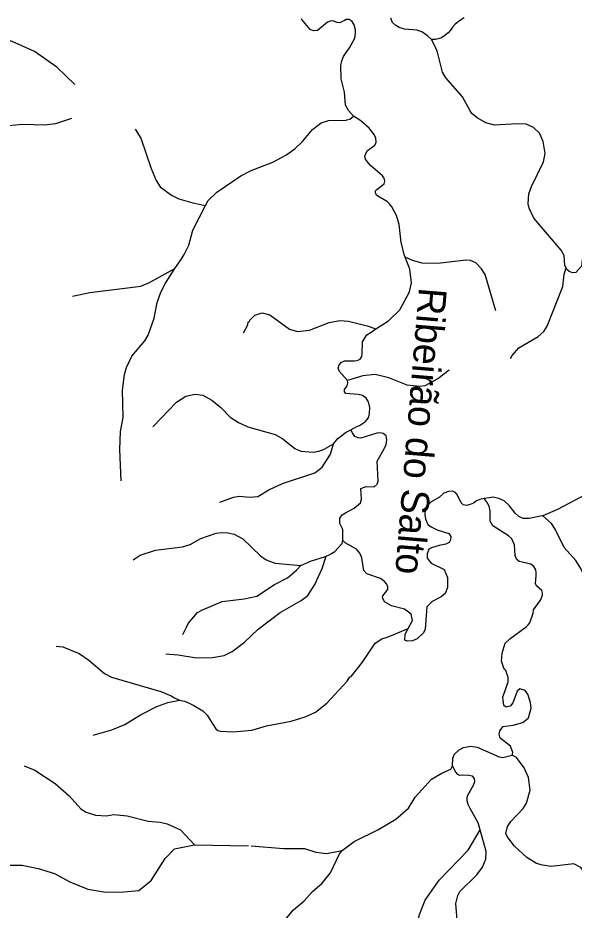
# Model space of a CAD drawing. Extents: x 280.4 to 335.6, y 8893.9 to 8949.5.
# Drawn here: x 284.9 to 288.88, y 8942.9 to 8949.28 of the extents above; entities that cross this region are included whole.
import ezdxf
from ezdxf.enums import TextEntityAlignment as Align

# ---------------------------------------------------------------- set-up
doc = ezdxf.new("R2010")
doc.units = 0
doc.header["$LTSCALE"] = 0.064
doc.linetypes.add('LONG_DASHED', pattern=[7.5, 6, -1.5])
doc.layers.add('61', color=7, linetype='Continuous')
doc.layers.add('7', color=7, linetype='Continuous', lineweight=25)
doc.layers.add('9', color=7, linetype='LONG_DASHED', lineweight=25)

msp = doc.modelspace()

# ---------------------------------------------------------------- linework, layer by layer
at = {"layer": '7'}
msp.add_line((287.2254, 8945.5424), (287.2246, 8945.6222), dxfattribs=at)
for points in [[(287.3013, 8948.5732), (287.2641, 8948.6136), (287.2446, 8948.6517), (287.2373, 8948.7437), (287.2121, 8948.8398), (287.2105, 8948.9349), (287.2176, 8948.9685), (287.2294, 8948.9985), (287.2473, 8949.0282), (287.2731, 8949.0604), (287.3092, 8949.1294), (287.3158, 8949.1649), (287.314, 8949.1907), (287.3064, 8949.2253), (287.2909, 8949.2503), (287.2704, 8949.2642), (287.2483, 8949.2624), (287.2359, 8949.2561), (287.2227, 8949.2493), (287.2037, 8949.2407), (287.1833, 8949.2417), (287.1535, 8949.2532), (287.1332, 8949.2516), (287.115, 8949.2455), (287.0426, 8949.185), (287.0151, 8949.1821), (286.992, 8949.192), (286.9322, 8949.2629), (286.9271, 8949.269)], [(287.8571, 8949.1201), (287.83, 8949.148), (287.7883, 8949.1753), (287.7526, 8949.1875), (287.6646, 8949.1942), (287.6263, 8949.2069), (287.6042, 8949.2215), (287.5801, 8949.2426), (287.5669, 8949.2725)], [(288.0905, 8949.2754), (288.0578, 8949.2533), (288.0269, 8949.2297), (288.007, 8949.2089), (287.9925, 8949.188), (287.9761, 8949.1689), (287.9534, 8949.149), (287.9289, 8949.1326), (287.9062, 8949.1245), (287.8872, 8949.1208), (287.8571, 8949.1201)], [(285.3095, 8948.7989), (285.1821, 8948.9227), (285.0213, 8949.0348), (284.8635, 8949.1064), (284.7955, 8949.13), (284.7718, 8949.1353), (284.7428, 8949.1365), (284.7126, 8949.1344), (284.5835, 8949.1017), (284.5612, 8949.0979), (284.5255, 8949.1014), (284.4891, 8949.1063)], [(288.8189, 8947.4894), (288.8115, 8947.5077), (288.8062, 8947.5786), (288.7844, 8947.6164), (288.59, 8947.8445), (288.555, 8947.9162), (288.549, 8947.9474), (288.5542, 8948.0177), (288.5733, 8948.072), (288.6582, 8948.2476), (288.6688, 8948.3073), (288.6553, 8948.3917), (288.6284, 8948.4526), (288.5874, 8948.493), (288.5352, 8948.5157), (288.4706, 8948.5191), (288.309, 8948.5099), (288.2468, 8948.5256), (288.1834, 8948.5619), (288.1451, 8948.5927), (288.1342, 8948.6116), (288.0788, 8948.711), (287.9605, 8948.8471), (287.9376, 8948.8886), (287.9012, 8949.0309), (287.8845, 8949.0718), (287.8571, 8949.1201)], [(285.2872, 8948.5562), (285.1729, 8948.5192), (285.0936, 8948.5096), (284.9373, 8948.5144), (284.8358, 8948.5049), (284.6484, 8948.5096), (284.6157, 8948.5116), (284.5823, 8948.5222), (284.5537, 8948.5387), (284.5105, 8948.5819), (284.4628, 8948.6394), (284.4045, 8948.7384), (284.3548, 8948.8429)], [(286.2441, 8947.9362), (286.2619, 8947.9706), (286.3248, 8948.0301), (286.4958, 8948.1473), (286.5701, 8948.1846), (286.7242, 8948.2457), (286.8163, 8948.2949), (286.8815, 8948.3389), (286.9369, 8948.3928), (287.009, 8948.4791), (287.0699, 8948.5247), (287.1216, 8948.5415), (287.2472, 8948.5444), (287.2538, 8948.5461), (287.2753, 8948.5517), (287.3013, 8948.5732)], [(287.6695, 8947.5675), (287.6656, 8947.5779), (287.6409, 8947.671), (287.6263, 8947.7988), (287.607, 8947.8634), (287.5753, 8947.9267), (287.5573, 8947.9482), (287.5431, 8947.9619), (287.4683, 8948.0068), (287.4571, 8948.0242), (287.4586, 8948.039), (287.4672, 8948.0496), (287.5201, 8948.0902), (287.5247, 8948.1093), (287.5202, 8948.1296), (287.5088, 8948.147), (287.4205, 8948.2244), (287.3996, 8948.2467), (287.3865, 8948.2656), (287.3827, 8948.2873), (287.389, 8948.3074), (287.4008, 8948.3278), (287.4531, 8948.3659), (287.4616, 8948.3875), (287.4594, 8948.4158), (287.4492, 8948.4427), (287.4119, 8948.4887), (287.3535, 8948.541), (287.3013, 8948.5732)], [(285.7409, 8948.4805), (285.7825, 8948.4162), (285.8561, 8948.2001), (285.8921, 8948.1142), (285.9204, 8948.0693), (285.9998, 8948.0091), (286.0526, 8947.9828), (286.1532, 8947.9535), (286.2441, 8947.9362)], [(286.0243, 8947.485), (286.041, 8947.5101), (286.0708, 8947.5499), (286.0919, 8947.5856), (286.1247, 8947.6531), (286.1527, 8947.7592), (286.2441, 8947.9362)], [(287.4601, 8947.0534), (287.55, 8947.1123), (287.6309, 8947.1902), (287.701, 8947.3191), (287.7154, 8947.3821), (287.7028, 8947.4796), (287.6695, 8947.5675)], [(288.3168, 8947.1828), (288.2408, 8947.4431), (288.2153, 8947.484), (288.1756, 8947.5248), (288.1363, 8947.5435), (288.1027, 8947.5452), (287.9027, 8947.5214), (287.7918, 8947.5226), (287.7214, 8947.5424), (287.6695, 8947.5675)], [(288.9352, 8947.5489), (288.9285, 8947.5027), (288.8892, 8947.4568), (288.8648, 8947.4542), (288.8402, 8947.4638), (288.8223, 8947.4809), (288.8189, 8947.4894)], [(285.2942, 8947.2877), (285.4171, 8947.3145), (285.7812, 8947.3584), (285.8428, 8947.3859), (286.0243, 8947.485)], [(285.6413, 8945.9702), (285.632, 8946.1924), (285.6353, 8946.3204), (285.6542, 8946.4203), (285.6496, 8946.616), (285.6637, 8946.7289), (285.6784, 8946.7775), (285.7179, 8946.8592), (285.811, 8946.9679), (285.8349, 8947.0096), (285.8766, 8947.1311), (285.8991, 8947.243), (285.9248, 8947.3172), (285.9569, 8947.3812), (286.0243, 8947.485)], [(288.4229, 8946.843), (288.4338, 8946.863), (288.483, 8946.9178), (288.6189, 8946.9991), (288.6599, 8947.0356), (288.6852, 8947.0733), (288.7966, 8947.3575), (288.8066, 8947.445), (288.8189, 8947.4894)], [(286.5142, 8947.0249), (286.5447, 8947.0823), (286.5484, 8947.1032), (286.5575, 8947.1073), (286.5599, 8947.1171), (286.5955, 8947.1523), (286.648, 8947.1691), (286.7024, 8947.1546), (286.8428, 8947.0518), (286.901, 8947.0354), (286.9865, 8947.0447), (286.987, 8947.0449), (287.1279, 8947.1008), (287.2033, 8947.115), (287.2647, 8947.1086), (287.3984, 8947.0752), (287.4601, 8947.0534)], [(287.2567, 8946.6861), (287.1999, 8946.7499), (287.191, 8946.7733), (287.1975, 8946.7972), (287.2125, 8946.8148), (287.2367, 8946.8255), (287.307, 8946.8268), (287.3269, 8946.8277), (287.3484, 8946.8377), (287.3599, 8946.8563), (287.3638, 8946.876), (287.364, 8946.9606), (287.3783, 8946.9847), (287.3956, 8947.0108), (287.4263, 8947.0312), (287.4601, 8947.0534)], [(287.983, 8946.7605), (287.9032, 8946.6984), (287.811, 8946.6464), (287.7748, 8946.6418), (287.6831, 8946.6515), (287.5525, 8946.7051), (287.4566, 8946.7279), (287.3672, 8946.7184), (287.2567, 8946.6861)], [(287.2826, 8946.3326), (287.3026, 8946.3455), (287.3198, 8946.3556), (287.344, 8946.3648), (287.3855, 8946.3936), (287.4084, 8946.4194), (287.4157, 8946.4499), (287.4171, 8946.4929), (287.4086, 8946.5321), (287.392, 8946.5588), (287.3656, 8946.5773), (287.335, 8946.5861), (287.245, 8946.5918), (287.2354, 8946.6045), (287.2354, 8946.6202), (287.2556, 8946.6474), (287.2597, 8946.666), (287.2567, 8946.6861)], [(285.8668, 8946.3554), (286.0371, 8946.5317), (286.1028, 8946.573), (286.1691, 8946.5871), (286.2251, 8946.5806), (286.2892, 8946.5455), (286.3523, 8946.4937), (286.4208, 8946.4235), (286.4793, 8946.385), (286.5458, 8946.3552), (286.7416, 8946.3003), (286.7951, 8946.2686), (286.8809, 8946.1991), (286.9256, 8946.1808), (287.0136, 8946.1748), (287.0536, 8946.1811), (287.0914, 8946.1952), (287.158, 8946.2325)], [(287.158, 8946.2325), (287.1878, 8946.2708), (287.2145, 8946.2914), (287.2442, 8946.3143), (287.2826, 8946.3326)], [(287.2246, 8945.6222), (287.2041, 8945.6636), (287.2041, 8945.7021), (287.2196, 8945.7267), (287.2424, 8945.7411), (287.3047, 8945.7733), (287.351, 8945.812), (287.3576, 8945.8386), (287.3524, 8945.9133), (287.392, 8945.9281), (287.4494, 8945.9269), (287.4691, 8945.9463), (287.4759, 8945.9665), (287.4708, 8946.1101), (287.5209, 8946.1977), (287.5344, 8946.2282), (287.5397, 8946.2609), (287.5344, 8946.2897), (287.5125, 8946.3073), (287.4901, 8946.3126), (287.4663, 8946.3087), (287.3538, 8946.2739), (287.3341, 8946.2768), (287.3109, 8946.2859), (287.2941, 8946.3127), (287.2826, 8946.3326)], [(286.3458, 8945.8163), (286.4446, 8945.8528), (286.4829, 8945.8594), (286.5597, 8945.8533), (286.618, 8945.858), (286.6965, 8945.9049), (286.7947, 8945.9491), (287.0254, 8946.0263), (287.0772, 8946.0655), (287.1373, 8946.1599), (287.158, 8946.2325)], [(289.9881, 8945.741), (289.9064, 8945.7867), (289.8245, 8945.8712), (289.6995, 8945.9679), (289.6412, 8945.9891), (289.5549, 8946.0019), (289.4701, 8945.9895), (289.2958, 8945.9396), (289.09, 8945.9215), (289.0374, 8945.9109), (288.7591, 8945.7639), (288.6526, 8945.7196)], [(288.2353, 8945.842), (288.2036, 8945.8353), (288.1789, 8945.8257), (288.1585, 8945.8102), (288.1346, 8945.7995), (288.1091, 8945.7932), (288.0843, 8945.797), (288.0706, 8945.8125), (288.0441, 8945.8678), (288.029, 8945.8848), (288.0069, 8945.8955), (287.9796, 8945.894), (287.9461, 8945.8801), (287.9162, 8945.8524), (287.8566, 8945.8195), (287.8215, 8945.7855), (287.8134, 8945.7619), (287.81, 8945.7282), (287.8152, 8945.695), (287.8318, 8945.6561), (287.8549, 8945.6403), (287.8996, 8945.6191), (287.9821, 8945.5926), (287.9955, 8945.5726), (287.9948, 8945.5484), (287.9849, 8945.5295), (287.9609, 8945.5179), (287.9123, 8945.5078), (287.8587, 8945.4912), (287.8396, 8945.4801), (287.8278, 8945.4477), (287.8281, 8945.4168), (287.8546, 8945.3821), (287.9494, 8945.3359), (287.9731, 8945.279), (287.9729, 8945.208), (287.955, 8945.1638), (287.926, 8945.1399), (287.8636, 8945.1067), (287.8245, 8945.0686), (287.812, 8944.9109), (287.8, 8944.8837), (287.7555, 8944.8409), (287.7221, 8944.8266), (287.6846, 8944.8239), (287.6665, 8944.8306), (287.6694, 8944.8737), (287.6911, 8944.9144)], [(288.6526, 8945.7196), (288.649, 8945.7181), (288.555, 8945.7006), (288.5123, 8945.6999), (288.4823, 8945.7149), (288.4562, 8945.738), (288.4162, 8945.7908), (288.377, 8945.8262), (288.3394, 8945.8439), (288.2979, 8945.8513), (288.2706, 8945.8477), (288.2353, 8945.842)], [(288.3463, 8944.1828), (288.37, 8944.2141), (288.4425, 8944.2239), (288.5114, 8944.2426), (288.551, 8944.2772), (288.5709, 8944.3462), (288.565, 8944.3859), (288.5453, 8944.4448), (288.5279, 8944.4727), (288.4884, 8944.4839), (288.4706, 8944.468), (288.4381, 8944.3829), (288.4207, 8944.3607), (288.3919, 8944.3531), (288.3746, 8944.3651), (288.3686, 8944.4234), (288.4059, 8944.5343), (288.4066, 8944.5651), (288.3888, 8944.6137), (288.3814, 8944.6226), (288.3742, 8944.6312), (288.359, 8944.6802), (288.3636, 8944.7392), (288.3848, 8944.8092), (288.4176, 8944.8418), (288.5339, 8944.9254), (288.549, 8944.9398), (288.5596, 8944.9543), (288.5831, 8945.0244), (288.5876, 8945.0482), (288.598, 8945.0656), (288.6356, 8945.1167), (288.6509, 8945.1536), (288.651, 8945.1678), (288.6455, 8945.1862), (288.6084, 8945.2189), (288.6006, 8945.2369), (288.6054, 8945.2901), (288.6063, 8945.3141), (288.6024, 8945.3346), (288.5891, 8945.3569), (288.5673, 8945.3751), (288.5059, 8945.388), (288.4837, 8945.394), (288.4646, 8945.4089), (288.4555, 8945.4356), (288.4498, 8945.5118), (288.4326, 8945.5547), (288.4077, 8945.5773), (288.2966, 8945.6477), (288.2776, 8945.6817), (288.2765, 8945.7554), (288.269, 8945.7876), (288.2516, 8945.8213), (288.2353, 8945.842)], [(289.5233, 8943.702), (289.5131, 8943.7579), (289.4497, 8943.8903), (289.3987, 8943.9592), (289.2694, 8944.1061), (289.2457, 8944.1557), (289.224, 8944.3347), (289.281, 8944.5116), (289.2958, 8944.5577), (289.2942, 8944.6649), (289.2816, 8944.7314), (289.2639, 8944.7768), (289.2386, 8944.8177), (289.2126, 8944.8456), (289.0283, 8944.9776), (288.9745, 8945.0516), (288.9596, 8945.2293), (288.9455, 8945.295), (288.9248, 8945.343), (288.8884, 8945.4), (288.8045, 8945.4924), (288.7424, 8945.6245), (288.7142, 8945.6654), (288.6526, 8945.7196)], [(285.7261, 8945.4039), (285.7766, 8945.4374), (285.8873, 8945.4751), (286.0781, 8945.4966), (286.1342, 8945.5136), (286.209, 8945.558), (286.3196, 8945.5958), (286.3613, 8945.601), (286.4036, 8945.5989), (286.4487, 8945.5873), (286.5102, 8945.5545), (286.6357, 8945.4331), (286.6762, 8945.4049), (286.707, 8945.3919), (286.7409, 8945.3819), (286.9244, 8945.3649)], [(287.1053, 8945.4307), (287.128, 8945.4411), (287.1446, 8945.4494), (287.1676, 8945.4649), (287.2134, 8945.5139), (287.2209, 8945.522), (287.2254, 8945.5424)], [(287.6911, 8944.9144), (287.7217, 8944.9717), (287.7138, 8945.018), (287.6641, 8945.0533), (287.5719, 8945.076), (287.5214, 8945.1043), (287.5084, 8945.135), (287.5111, 8945.147), (287.5461, 8945.1919), (287.5462, 8945.2101), (287.5379, 8945.2322), (287.523, 8945.2511), (287.4945, 8945.2718), (287.3949, 8945.3043), (287.3747, 8945.3297), (287.3608, 8945.4191), (287.346, 8945.4534), (287.323, 8945.4807), (287.242, 8945.5271), (287.2254, 8945.5424)], [(285.9601, 8944.7335), (286.0493, 8944.7273), (286.1798, 8944.7051), (286.2924, 8944.7066), (286.378, 8944.7224), (286.4345, 8944.7506), (286.5227, 8944.8169), (286.6198, 8944.9091), (286.7761, 8945.0283), (286.9276, 8945.1135), (286.9753, 8945.1512), (287.0255, 8945.2293), (287.0763, 8945.3437), (287.1053, 8945.4307)], [(286.9244, 8945.3649), (286.9498, 8945.3753), (286.9735, 8945.385), (286.9945, 8945.3964), (287.1015, 8945.4282), (287.1053, 8945.4307)], [(286.0806, 8944.872), (286.107, 8944.9245), (286.1202, 8944.9502), (286.1853, 8945.0278), (286.221, 8945.049), (286.3635, 8945.1064), (286.5202, 8945.1273), (286.609, 8945.1465), (286.7366, 8945.2285), (286.8292, 8945.2772), (286.8943, 8945.331), (286.9244, 8945.3649)], [(286.0572, 8944.402), (286.0934, 8944.3946), (286.1276, 8944.3821), (286.1612, 8944.3658), (286.2252, 8944.3259), (286.255, 8944.2955), (286.2753, 8944.2645), (286.3175, 8944.1972), (286.3306, 8944.1858), (286.3516, 8944.1822), (286.441, 8944.1773), (286.5739, 8944.1884), (286.6802, 8944.2204), (286.8546, 8944.2538), (286.9561, 8944.2841), (287.0296, 8944.318), (287.11, 8944.3823), (287.2555, 8944.5378), (287.2747, 8944.5702), (287.2836, 8944.5721), (287.3639, 8944.6735), (287.4563, 8944.8098), (287.5037, 8944.8411), (287.5423, 8944.8537), (287.5725, 8944.8636), (287.6911, 8944.9144)], [(285.1756, 8944.7894), (285.2255, 8944.7828), (285.3414, 8944.7357), (285.4096, 8944.6886), (285.5225, 8944.5935), (285.5711, 8944.5667), (285.9242, 8944.4657), (285.9992, 8944.4329), (286.021, 8944.4204), (286.0572, 8944.402)], [(285.4404, 8944.1527), (285.5733, 8944.1902), (285.6681, 8944.2298), (285.7799, 8944.2992), (285.8947, 8944.3587), (285.9739, 8944.3853), (286.0572, 8944.402)], [(288.4331, 8944.0105), (288.4391, 8944.0293), (288.4218, 8944.0742), (288.348, 8944.1321), (288.3413, 8944.1588), (288.3463, 8944.1828)], [(288.0085, 8943.9327), (288.0098, 8943.9884), (288.0234, 8944.0162), (288.0549, 8944.0474), (288.0863, 8944.0644), (288.1383, 8944.0731), (288.184, 8944.0678), (288.3411, 8943.9987), (288.3687, 8943.9922), (288.4331, 8944.0105)], [(289.3494, 8942.9724), (289.2446, 8943.0256), (289.109, 8943.0597), (289.0521, 8943.082), (288.9924, 8943.1212), (288.9259, 8943.2068), (288.874, 8943.2334), (288.7155, 8943.2161), (288.6512, 8943.2238), (288.6073, 8943.2361), (288.5401, 8943.2783), (288.4499, 8943.36), (288.398, 8943.4285), (288.3886, 8943.4505), (288.4006, 8943.5012), (288.4243, 8943.5374), (288.5133, 8943.6298), (288.5373, 8943.6681), (288.5631, 8943.7591), (288.5503, 8943.85), (288.5201, 8943.9197), (288.4649, 8943.9939), (288.4331, 8944.0105)], [(288.206, 8943.4772), (288.1921, 8943.5276), (288.135, 8943.628), (288.1192, 8943.6566), (288.1125, 8943.6831), (288.1127, 8943.7068), (288.1186, 8943.7255), (288.1575, 8943.7955), (288.167, 8943.8218), (288.1663, 8943.8428), (288.1513, 8943.8591), (288.1258, 8943.865), (288.0795, 8943.8662), (288.0614, 8943.8657), (288.0456, 8943.8726), (288.0318, 8943.8883), (288.0085, 8943.9327)], [(288.0977, 8942.4614), (288.0881, 8942.4878), (288.0772, 8942.5143), (288.0616, 8942.547), (288.026, 8942.6043), (288.0101, 8942.6352), (287.9974, 8942.6667), (287.9961, 8942.7076), (288.007, 8942.7355), (288.0276, 8942.7778), (288.0417, 8942.8339), (288.0309, 8942.9505), (288.045, 8943.0074), (288.0602, 8943.0374), (288.1816, 8943.1558), (288.2223, 8943.209), (288.2451, 8943.2673), (288.2484, 8943.3231), (288.206, 8943.4772)]]:
    msp.add_lwpolyline(points, dxfattribs=at)
at = {"layer": '9'}
for points in [[(284.9476, 8943.9335), (285.0243, 8943.902), (285.1684, 8943.8087), (285.2694, 8943.7192), (285.3519, 8943.6271), (285.3918, 8943.6023), (285.4579, 8943.5819), (285.5361, 8943.5776), (285.5893, 8943.5869), (285.6847, 8943.5758), (285.8334, 8943.5375), (285.9207, 8943.5326), (285.9704, 8943.5205), (286.0658, 8943.4763), (286.1659, 8943.3695)], [(287.2201, 8943.3294), (287.3057, 8943.3931), (287.4752, 8943.4764), (287.6028, 8943.5524), (287.6927, 8943.6314), (287.742, 8943.7111), (287.8579, 8943.8389), (287.9318, 8943.8819), (287.9793, 8943.9026), (287.9971, 8943.9103), (288.0085, 8943.9327)], [(287.5388, 8941.6687), (287.5395, 8941.6717), (287.5646, 8941.7255), (287.5726, 8941.9754), (287.6056, 8942.0629), (287.6615, 8942.1314), (287.7108, 8942.1683), (287.7183, 8942.1739), (287.8259, 8942.1864), (287.8304, 8942.1961), (287.8278, 8942.2653), (287.8073, 8942.3493), (287.7795, 8942.3918), (287.7436, 8942.5051), (287.7296, 8942.6628), (287.7387, 8942.7326), (287.7729, 8942.8722), (287.8131, 8942.974), (287.9121, 8943.1179), (288.1192, 8943.3318), (288.206, 8943.4772)], [(284.5933, 8943.2242), (284.9327, 8943.2252), (285.0486, 8943.2013), (285.164, 8943.1642), (285.274, 8943.1049), (285.4029, 8943.0526), (285.5325, 8943.0328), (285.6597, 8943.0335), (285.7665, 8943.0441), (285.8544, 8943.1149), (285.9559, 8943.2728), (286.0215, 8943.3419), (286.1648, 8943.3695), (286.1659, 8943.3695)], [(285.9953, 8942.1346), (286.0797, 8942.2288), (286.1198, 8942.2531), (286.2311, 8942.355), (286.324, 8942.4057), (286.4335, 8942.4813), (286.6027, 8942.6227), (286.7066, 8942.69), (286.7738, 8942.7667), (286.8106, 8942.8306), (286.8718, 8942.9044), (286.9485, 8942.9702), (287.008, 8943.0359), (287.0774, 8943.0965), (287.1356, 8943.1704), (287.2006, 8943.3047), (287.2201, 8943.3294)], [(286.1659, 8943.3695), (286.5707, 8943.3631), (286.8009, 8943.344), (286.9515, 8943.3439), (287.0323, 8943.317), (287.1083, 8943.3089), (287.2201, 8943.3294)]]:
    msp.add_lwpolyline(points, dxfattribs=at)

# ---------------------------------------------------------------- texts
at = {"layer": '61'}
msp.add_text('Ribeirão do Salto', height=0.2, rotation=265.236, dxfattribs=at).set_placement((287.6837, 8946.3317), align=Align.CENTER)

doc.saveas('drawing.dxf')
